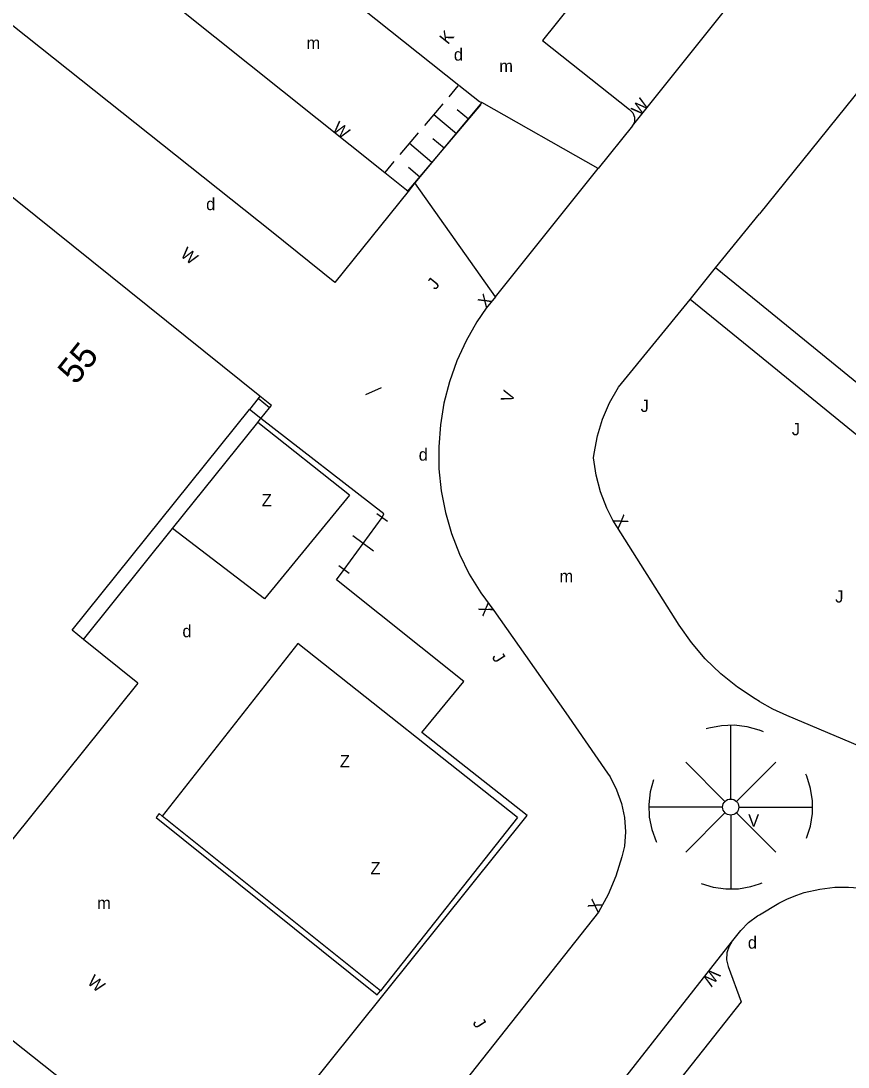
# Model space of a CAD drawing. Extents: x 134999 to 136502, y 457398 to 459002.
# Drawn here: x 135469.86 to 135503.62, y 457894.79 to 457937.5 of the extents above; entities that cross this region are included whole.
import ezdxf

# ---------------------------------------------------------------- set-up
doc = ezdxf.new("R2010")
doc.units = 0
for name, color, linetype in [('RI_DGTB_2', 7, 'Continuous'), ('RI_DGTB_29', 7, 'Continuous'), ('RI_DGTB_3', 7, 'Continuous'), ('RI_DGTB_30', 7, 'Continuous'), ('RI_DGTB_31', 7, 'Continuous'), ('RI_DGTB_32', 7, 'Continuous'), ('RI_DGTB_35', 7, 'Continuous'), ('RI_DGTB_43', 7, 'Continuous'), ('RI_DGTB_48', 7, 'Continuous'), ('RI_DGTB_53', 7, 'Continuous'), ('RI_DGTB_54', 7, 'Continuous')]:
    doc.layers.add(name, color=color, linetype=linetype)

msp = doc.modelspace()

# ---------------------------------------------------------------- linework, layer by layer
at = {"layer": 'RI_DGTB_2'}
msp.add_lwpolyline([(135474.633, 457910.466), (135469.53, 457904.104), (135467.596, 457901.698)], dxfattribs=at)
at = {"layer": 'RI_DGTB_3'}
for p, q in [((135479.615, 457922.174), (135468.928, 457930.746)), ((135479.615, 457922.174), (135479.541, 457922.082)), ((135479.541, 457922.082), (135479.185, 457921.638)), ((135474.633, 457910.466), (135472.418, 457912.243))]:
    msp.add_line(p, q, dxfattribs=at)
msp.add_lwpolyline([(135472.418, 457912.243), (135471.95, 457912.618), (135479.185, 457921.638)], dxfattribs=at)
at = {"layer": 'RI_DGTB_31'}
for p, q in [((135487.337, 457934.403), (135487.71, 457934.845)), ((135486.341, 457933.225), (135487.088, 457934.109)), ((135485.641, 457930.534), (135488.628, 457934.069)), ((135487.633, 457932.891), (135486.714, 457933.667)), ((135488.13, 457933.48), (135487.671, 457933.868)), ((135485.345, 457932.046), (135486.092, 457932.93)), ((135486.637, 457931.712), (135485.719, 457932.488)), ((135487.135, 457932.302), (135486.676, 457932.69)), ((135484.723, 457931.31), (135485.096, 457931.752)), ((135486.139, 457931.123), (135485.68, 457931.511)), ((135498.828, 457905.73), (135498.828, 457908.748)), ((135498.595, 457905.634), (135496.99, 457907.239)), ((135500, 457906.573), (135500.666, 457907.239)), ((135499.061, 457905.634), (135500, 457906.573)), ((135498.499, 457905.401), (135495.481, 457905.401)), ((135498.595, 457905.168), (135496.99, 457903.563)), ((135498.828, 457905.072), (135498.828, 457902.054)), ((135499.061, 457905.168), (135500, 457904.229)), ((135499.157, 457905.401), (135500, 457905.401)), ((135500, 457905.401), (135502.175, 457905.401)), ((135500, 457904.229), (135500.666, 457903.563))]:
    msp.add_line(p, q, dxfattribs=at)
for points in [[(135499.996, 457908.537), (135499.493, 457908.678), (135498.975, 457908.74), (135498.453, 457908.723), (135497.939, 457908.627), (135497.823, 457908.593)], [(135500, 457908.536), (135499.996, 457908.537)], [(135500.168, 457908.468), (135500, 457908.536)], [(135495.673, 457906.516), (135495.539, 457906.017), (135495.483, 457905.503), (135495.507, 457904.986), (135495.611, 457904.48), (135495.791, 457903.995), (135495.803, 457903.97)], [(135501.927, 457904.135), (135502.085, 457904.627), (135502.165, 457905.138), (135502.166, 457905.655), (135502.087, 457906.166), (135501.93, 457906.659), (135501.896, 457906.739)], [(135497.616, 457902.281), (135498.111, 457902.131), (135498.623, 457902.06), (135499.14, 457902.068), (135499.65, 457902.156), (135500, 457902.265)], [(135500, 457902.265), (135500.109, 457902.308)]]:
    msp.add_lwpolyline(points, dxfattribs=at)
msp.add_circle((135498.828, 457905.401), 0.329, dxfattribs=at)
at = {"layer": 'RI_DGTB_48'}
for p, q in [((135483.943, 457922.241), (135484.577, 457922.531)), ((135483.049, 457915.098), (135484.604, 457917.221)), ((135483.049, 457915.098), (135484.603, 457917.221)), ((135484.816, 457917.066), (135484.391, 457917.377)), ((135484.251, 457915.849), (135483.401, 457916.471)), ((135483.261, 457914.943), (135482.836, 457915.254))]:
    msp.add_line(p, q, dxfattribs=at)
for points in [[(135479.658, 457921.27), (135479.185, 457921.638)], [(135484.603, 457917.221), (135484.669, 457917.371), (135479.658, 457921.27)], [(135484.683, 457897.771), (135490.523, 457905.061), (135486.223, 457908.439), (135487.938, 457910.524), (135482.741, 457914.685), (135483.049, 457915.098)], [(135465.5, 457899.054), (135477.861, 457889.254), (135484.683, 457897.771)]]:
    msp.add_lwpolyline(points, dxfattribs=at)
at = {"layer": 'RI_DGTB_53'}
for p, q in [((135494.818, 457933.21), (135500, 457939.704)), ((135500, 457925.956), (135498.208, 457927.415)), ((135500, 457923.821), (135497.167, 457926.125)), ((135480.008, 457921.705), (135479.541, 457922.082)), ((135483.269, 457918.138), (135479.526, 457921.105)), ((135472.418, 457912.243), (135476.05, 457916.77)), ((135490.132, 457904.969), (135484.531, 457897.893)), ((135487.361, 457885.24), (135498.865, 457899.884))]:
    msp.add_line(p, q, dxfattribs=at)
for points in [[(135510.518, 457947.199), (135509.137, 457945.479), (135509.017, 457945.266), (135508.972, 457945.026), (135509.006, 457944.784), (135509.116, 457944.566), (135509.253, 457944.423), (135510.877, 457943.125), (135500, 457929.615)], [(135488.845, 457925.767), (135488.472, 457925.218), (135488.026, 457924.436), (135487.65, 457923.617), (135487.349, 457922.768), (135487.124, 457921.896), (135486.978, 457921.008), (135486.91, 457920.109), (135486.923, 457919.209), (135487.015, 457918.313), (135487.187, 457917.429), (135487.436, 457916.564), (135487.762, 457915.724), (135488.16, 457914.916), (135488.628, 457914.147), (135489.163, 457913.422), (135492.095, 457909.255), (135493.806, 457906.783), (135493.904, 457906.629), (135494.174, 457906.107), (135494.371, 457905.553), (135494.491, 457904.978), (135494.531, 457904.392), (135494.492, 457903.806), (135494.39, 457903.369), (135494.143, 457902.586), (135493.821, 457901.83), (135493.427, 457901.109), (135481.541, 457886.076)], [(135480.008, 457921.705), (135480.083, 457921.799), (135479.615, 457922.174)], [(135500, 457909.712), (135499.826, 457909.814), (135499.099, 457910.298), (135498.419, 457910.846), (135497.792, 457911.455), (135497.224, 457912.118), (135496.718, 457912.83), (135494.014, 457917.117), (135493.769, 457917.602), (135493.512, 457918.265), (135493.332, 457918.953), (135493.23, 457919.656), (135493.252, 457919.84), (135493.387, 457920.552), (135493.6, 457921.245), (135493.888, 457921.91), (135494.248, 457922.54)], [(135479.658, 457921.27), (135480.008, 457921.705)], [(135476.054, 457916.775), (135479.526, 457921.105)], [(135479.526, 457921.105), (135479.63, 457921.235)], [(135479.63, 457921.235), (135479.658, 457921.27)], [(135483.269, 457918.138), (135479.806, 457913.905), (135476.054, 457916.775)], [(135476.05, 457916.77), (135476.054, 457916.775)], [(135490.132, 457904.969), (135481.158, 457912.073), (135475.63, 457905.035)], [(135475.63, 457905.035), (135475.504, 457905.136), (135475.378, 457904.98)], [(135475.378, 457904.98), (135484.406, 457897.737), (135484.531, 457897.893), (135475.63, 457905.035)], [(135498.865, 457899.884), (135499.238, 457900.356), (135499.55, 457900.685), (135499.916, 457900.955), (135500, 457901.004)], [(135498.865, 457899.884), (135498.767, 457899.727), (135498.674, 457899.456), (135498.659, 457899.169), (135498.723, 457898.89), (135499.253, 457897.45), (135488.943, 457884.403), (135487.906, 457885.288), (135487.728, 457885.348), (135487.533, 457885.332), (135487.361, 457885.24)]]:
    msp.add_lwpolyline(points, dxfattribs=at)
at = {"layer": 'RI_DGTB_54'}
for p, q in [((135488.666, 457934.161), (135485.941, 457930.889)), ((135493.423, 457931.47), (135488.666, 457934.161)), ((135494.818, 457933.21), (135493.423, 457931.47)), ((135489.235, 457926.239), (135493.423, 457931.47)), ((135485.941, 457930.889), (135485.666, 457930.535)), ((135489.235, 457926.239), (135485.941, 457930.889)), ((135498.208, 457927.415), (135500, 457929.615)), ((135497.167, 457926.125), (135498.208, 457927.415)), ((135489.235, 457926.239), (135488.845, 457925.767)), ((135494.248, 457922.54), (135497.167, 457926.125))]:
    msp.add_line(p, q, dxfattribs=at)
for points in [[(135471.402, 457947.888), (135487.738, 457934.878)], [(135510.518, 457947.199), (135517.491, 457941.821), (135518.491, 457922.781), (135506.911, 457920.331), (135500, 457925.956)], [(135500, 457942.042), (135497.209, 457944.267), (135491.141, 457936.699), (135494.695, 457933.884), (135494.832, 457933.748), (135494.903, 457933.568), (135494.896, 457933.375), (135494.818, 457933.21)], [(135485.666, 457930.535), (135482.667, 457926.812), (135480.088, 457928.895), (135467.86, 457938.636), (135470.837, 457942.381)], [(135484.712, 457931.297), (135470.837, 457942.381)], [(135487.738, 457934.878), (135488.572, 457934.214), (135488.666, 457934.161)], [(135485.666, 457930.535), (135484.712, 457931.297)], [(135528.149, 457914.012), (135519.311, 457921.221), (135506.331, 457918.671), (135500, 457923.821)], [(135500, 457909.712), (135500.54, 457909.414), (135501.11, 457909.156), (135509.371, 457905.661), (135513.766, 457903.841), (135514.382, 457903.542), (135515.029, 457903.317), (135515.698, 457903.169), (135516.38, 457903.1), (135517.065, 457903.11), (135517.744, 457903.201), (135518.408, 457903.37), (135519.048, 457903.615), (135519.654, 457903.932), (135520.22, 457904.319), (135520.737, 457904.769), (135521.198, 457905.275), (135521.522, 457905.717), (135528.149, 457914.012)], [(135500, 457901.004), (135500.794, 457901.483), (135501.152, 457901.66), (135501.521, 457901.811), (135501.831, 457901.913), (135502.468, 457902.054), (135503.073, 457902.127), (135503.639, 457902.136), (135504.244, 457902.091), (135504.886, 457901.989), (135505.201, 457901.911), (135505.665, 457901.763), (135507.902, 457900.813), (135512.342, 457898.851), (135513.192, 457898.501), (135513.953, 457898.221)]]:
    msp.add_lwpolyline(points, dxfattribs=at)

# ---------------------------------------------------------------- texts
at = {"layer": 'RI_DGTB_29'}
for p in [(135487.531, 457935.876), (135477.422, 457929.771), (135486.096, 457919.544), (135476.453, 457912.335), (135499.528, 457899.62)]:
    msp.add_text('d', height=0.5, dxfattribs=at).set_placement(p)
at = {"layer": 'RI_DGTB_30'}
for s, height, rotation, p in [('K', 0.5, 51.3952, (135487.288, 457936.506)), ('W', 0.5, 51.3952, (135495.122, 457933.589)), ('W', 0.499, 321.3825, (135482.531, 457933.041)), ('W', 0.499, 321.5036, (135476.335, 457927.907)), ('X', 0.499, 48.3478, (135488.837, 457925.739)), ('V', 0.5, 72.0462, (135489.906, 457921.877)), ('X', 0.5, 302.9461, (135494.02, 457917.119)), ('X', 0.499, 123.2513, (135489.162, 457913.426)), ('X', 0.5, 60.2063, (135493.399, 457901.064)), ('W', 0.5, 231.6977, (135498.049, 457898.84)), ('W', 0.5, 318.5546, (135472.537, 457898.221))]:
    msp.add_text(s, height=height, rotation=rotation, dxfattribs=at).set_placement(p)
msp.add_text('V', height=0.5, dxfattribs=at).set_placement((135499.543, 457904.603))
at = {"layer": 'RI_DGTB_31'}
for rotation, p in [(51.3952, (135486.779, 457926.489)), (302.9461, (135489.063, 457911.523)), (302.9461, (135488.278, 457896.593))]:
    msp.add_text('J', height=0.5, rotation=rotation, dxfattribs=at).set_placement(p)
for p in [(135495.152, 457921.531), (135501.322, 457920.581), (135503.092, 457913.751)]:
    msp.add_text('J', height=0.5, dxfattribs=at).set_placement(p)
at = {"layer": 'RI_DGTB_32'}
for p in [(135479.689, 457917.678), (135482.881, 457907.028), (135484.129, 457902.66)]:
    msp.add_text('Z', height=0.5, dxfattribs=at).set_placement(p)
at = {"layer": 'RI_DGTB_35'}
msp.add_text('55', height=1.054, rotation=51.3761, dxfattribs=at).set_placement((135472.102, 457922.599))
at = {"layer": 'RI_DGTB_43'}
for p in [(135481.516, 457936.349), (135489.385, 457935.406), (135491.841, 457914.58), (135472.972, 457901.234)]:
    msp.add_text('m', height=0.5, dxfattribs=at).set_placement(p)

doc.saveas('drawing.dxf')
